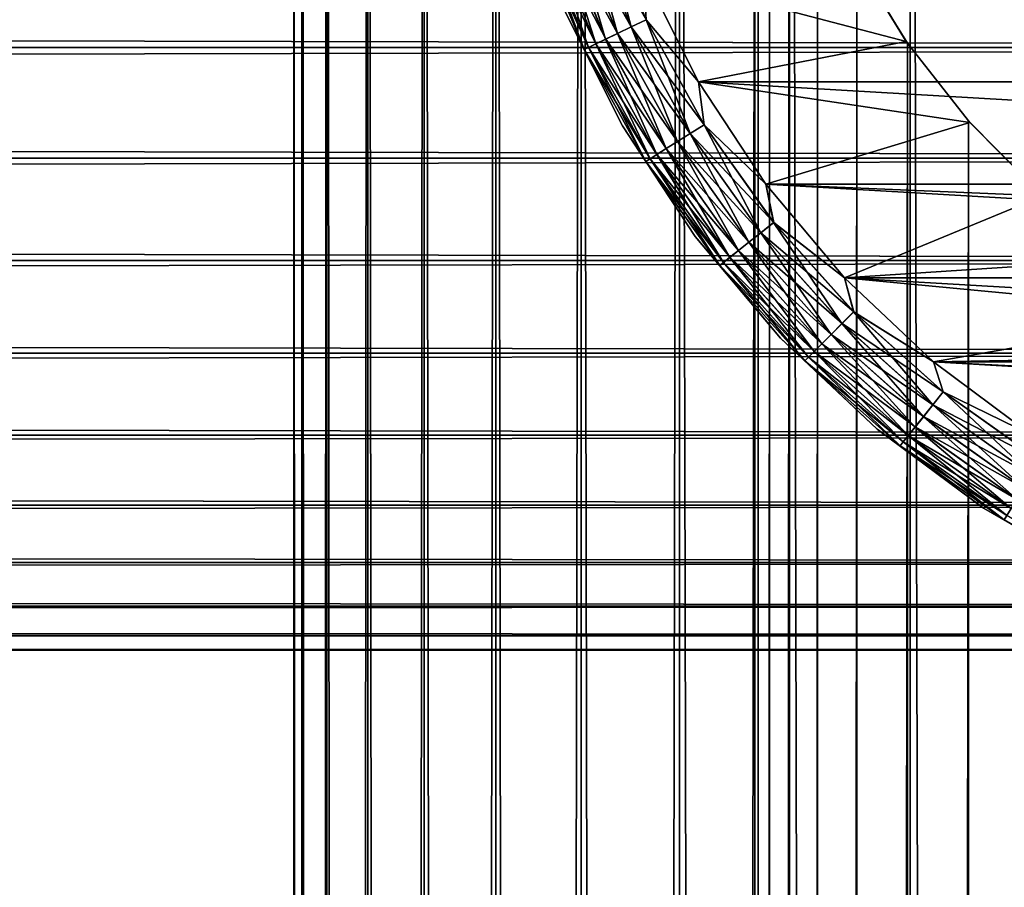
# Model space of a CAD drawing. Extents: x -265 to 265, y 0 to 607.
# Tile 273 of 296: x 232 to 243, y 565 to 575. Entities that reach past the tile are written whole.
import ezdxf

# ---------------------------------------------------------------- set-up
doc = ezdxf.new("R2010")
doc.units = 0
doc.header["$LTSCALE"] = 26.699852
for name, color, linetype in [('101', 7, 'CONTINUOUS'), ('4', 7, 'CONTINUOUS'), ('79', 7, 'CONTINUOUS'), ('80', 7, 'CONTINUOUS'), ('85', 7, 'CONTINUOUS'), ('89', 7, 'CONTINUOUS'), ('90', 7, 'CONTINUOUS'), ('93', 7, 'CONTINUOUS'), ('97', 7, 'CONTINUOUS')]:
    doc.layers.add(name, color=color, linetype=linetype)

msp = doc.modelspace()

# ---------------------------------------------------------------- linework, layer by layer
at = {"layer": '101', "color": 7, "linetype": 'CONTINUOUS'}
for points in [[(238.843, 574.627, -25.076), (238.489, 575.972, -25.019), (238.312, 575.91, -25.076), (238.843, 574.627, -25.076)], [(239.013, 574.709, -25.019), (238.981, 575.247, -25), (238.489, 575.972, -25.019), (239.013, 574.709, -25.019)], [(239.013, 574.709, -25.019), (238.489, 575.972, -25.019), (238.843, 574.627, -25.076), (239.013, 574.709, -25.019)], [(238.688, 574.552, -25.169), (238.312, 575.91, -25.076), (238.149, 575.853, -25.169), (238.688, 574.552, -25.169)], [(238.843, 574.627, -25.076), (238.312, 575.91, -25.076), (238.688, 574.552, -25.169), (238.843, 574.627, -25.076)], [(238.356, 574.392, -25.618), (237.888, 575.762, -25.445), (237.801, 575.731, -25.618), (238.356, 574.392, -25.618)], [(238.439, 574.432, -25.445), (238.006, 575.803, -25.293), (237.888, 575.762, -25.445), (238.439, 574.432, -25.445)], [(238.439, 574.432, -25.445), (237.888, 575.762, -25.445), (238.356, 574.392, -25.618), (238.439, 574.432, -25.445)], [(238.551, 574.486, -25.293), (238.149, 575.853, -25.169), (238.006, 575.803, -25.293), (238.551, 574.486, -25.293)], [(238.551, 574.486, -25.293), (238.006, 575.803, -25.293), (238.439, 574.432, -25.445), (238.551, 574.486, -25.293)], [(238.688, 574.552, -25.169), (238.149, 575.853, -25.169), (238.551, 574.486, -25.293), (238.688, 574.552, -25.169)], [(238.305, 574.368, -25.806), (237.801, 575.731, -25.618), (237.747, 575.713, -25.806), (238.305, 574.368, -25.806)], [(238.063, 574.851, -26), (238.305, 574.368, -25.806), (237.747, 575.713, -25.806), (238.063, 574.851, -26)], [(238.356, 574.392, -25.618), (237.801, 575.731, -25.618), (238.305, 574.368, -25.806), (238.356, 574.392, -25.618)], [(239.608, 574, -25), (238.981, 575.247, -25), (239.013, 574.709, -25.019), (239.608, 574, -25)], [(238.063, 574.851, -26), (238.742, 573.5, -26), (238.305, 574.368, -25.806), (238.063, 574.851, -26)], [(239.369, 573.32, -25.169), (238.843, 574.627, -25.076), (238.688, 574.552, -25.169), (239.369, 573.32, -25.169)], [(239.515, 573.412, -25.076), (239.013, 574.709, -25.019), (238.843, 574.627, -25.076), (239.515, 573.412, -25.076)], [(239.515, 573.412, -25.076), (238.843, 574.627, -25.076), (239.369, 573.32, -25.169), (239.515, 573.412, -25.076)], [(239.674, 573.512, -25.019), (239.608, 574, -25), (239.013, 574.709, -25.019), (239.674, 573.512, -25.019)], [(239.674, 573.512, -25.019), (239.013, 574.709, -25.019), (239.515, 573.412, -25.076), (239.674, 573.512, -25.019)], [(239.24, 573.239, -25.293), (238.688, 574.552, -25.169), (238.551, 574.486, -25.293), (239.24, 573.239, -25.293)], [(239.369, 573.32, -25.169), (238.688, 574.552, -25.169), (239.24, 573.239, -25.293), (239.369, 573.32, -25.169)], [(239.057, 573.124, -25.618), (238.439, 574.432, -25.445), (238.356, 574.392, -25.618), (239.057, 573.124, -25.618)], [(239.135, 573.173, -25.445), (238.551, 574.486, -25.293), (238.439, 574.432, -25.445), (239.135, 573.173, -25.445)], [(239.135, 573.173, -25.445), (238.439, 574.432, -25.445), (239.057, 573.124, -25.618), (239.135, 573.173, -25.445)], [(239.24, 573.239, -25.293), (238.551, 574.486, -25.293), (239.135, 573.173, -25.445), (239.24, 573.239, -25.293)], [(239.009, 573.094, -25.806), (238.356, 574.392, -25.618), (238.305, 574.368, -25.806), (239.009, 573.094, -25.806)], [(238.742, 573.5, -26), (239.009, 573.094, -25.806), (238.305, 574.368, -25.806), (238.742, 573.5, -26)], [(239.057, 573.124, -25.618), (238.356, 574.392, -25.618), (239.009, 573.094, -25.806), (239.057, 573.124, -25.618)], [(240.375, 572.834, -25), (239.608, 574, -25), (239.674, 573.512, -25.019), (240.375, 572.834, -25)], [(240.319, 572.279, -25.076), (239.674, 573.512, -25.019), (239.515, 573.412, -25.076), (240.319, 572.279, -25.076)], [(240.465, 572.396, -25.019), (240.375, 572.834, -25), (239.674, 573.512, -25.019), (240.465, 572.396, -25.019)], [(240.465, 572.396, -25.019), (239.674, 573.512, -25.019), (240.319, 572.279, -25.076), (240.465, 572.396, -25.019)], [(238.742, 573.5, -26), (239.572, 572.237, -26), (239.009, 573.094, -25.806), (238.742, 573.5, -26)], [(240.183, 572.172, -25.169), (239.515, 573.412, -25.076), (239.369, 573.32, -25.169), (240.183, 572.172, -25.169)], [(240.319, 572.279, -25.076), (239.515, 573.412, -25.076), (240.183, 572.172, -25.169), (240.319, 572.279, -25.076)], [(240.065, 572.077, -25.293), (239.369, 573.32, -25.169), (239.24, 573.239, -25.293), (240.065, 572.077, -25.293)], [(240.183, 572.172, -25.169), (239.369, 573.32, -25.169), (240.065, 572.077, -25.293), (240.183, 572.172, -25.169)], [(239.895, 571.942, -25.618), (239.135, 573.173, -25.445), (239.057, 573.124, -25.618), (239.895, 571.942, -25.618)], [(239.968, 571.999, -25.445), (239.24, 573.239, -25.293), (239.135, 573.173, -25.445), (239.968, 571.999, -25.445)], [(239.968, 571.999, -25.445), (239.135, 573.173, -25.445), (239.895, 571.942, -25.618), (239.968, 571.999, -25.445)], [(240.065, 572.077, -25.293), (239.24, 573.239, -25.293), (239.968, 571.999, -25.445), (240.065, 572.077, -25.293)], [(239.851, 571.906, -25.806), (239.057, 573.124, -25.618), (239.009, 573.094, -25.806), (239.851, 571.906, -25.806)], [(239.572, 572.237, -26), (239.851, 571.906, -25.806), (239.009, 573.094, -25.806), (239.572, 572.237, -26)], [(239.895, 571.942, -25.618), (239.057, 573.124, -25.618), (239.851, 571.906, -25.806), (239.895, 571.942, -25.618)], [(241.272, 571.765, -25), (240.375, 572.834, -25), (240.465, 572.396, -25.019), (241.272, 571.765, -25)], [(241.244, 571.244, -25.076), (240.465, 572.396, -25.019), (240.319, 572.279, -25.076), (241.244, 571.244, -25.076)], [(241.377, 571.377, -25.019), (241.272, 571.765, -25), (240.465, 572.396, -25.019), (241.377, 571.377, -25.019)], [(241.377, 571.377, -25.019), (240.465, 572.396, -25.019), (241.244, 571.244, -25.076), (241.377, 571.377, -25.019)], [(241.122, 571.122, -25.169), (240.319, 572.279, -25.076), (240.183, 572.172, -25.169), (241.122, 571.122, -25.169)], [(241.244, 571.244, -25.076), (240.319, 572.279, -25.076), (241.122, 571.122, -25.169), (241.244, 571.244, -25.076)], [(239.572, 572.237, -26), (240.544, 571.079, -26), (239.851, 571.906, -25.806), (239.572, 572.237, -26)], [(241.014, 571.014, -25.293), (240.183, 572.172, -25.169), (240.065, 572.077, -25.293), (241.014, 571.014, -25.293)], [(241.122, 571.122, -25.169), (240.183, 572.172, -25.169), (241.014, 571.014, -25.293), (241.122, 571.122, -25.169)], [(240.926, 570.926, -25.445), (240.065, 572.077, -25.293), (239.968, 571.999, -25.445), (240.926, 570.926, -25.445)], [(241.014, 571.014, -25.293), (240.065, 572.077, -25.293), (240.926, 570.926, -25.445), (241.014, 571.014, -25.293)], [(240.821, 570.821, -25.806), (239.895, 571.942, -25.618), (239.851, 571.906, -25.806), (240.821, 570.821, -25.806)], [(240.861, 570.861, -25.618), (239.968, 571.999, -25.445), (239.895, 571.942, -25.618), (240.861, 570.861, -25.618)], [(240.861, 570.861, -25.618), (239.895, 571.942, -25.618), (240.821, 570.821, -25.806), (240.861, 570.861, -25.618)], [(240.926, 570.926, -25.445), (239.968, 571.999, -25.445), (240.861, 570.861, -25.618), (240.926, 570.926, -25.445)], [(240.544, 571.079, -26), (240.821, 570.821, -25.806), (239.851, 571.906, -25.806), (240.544, 571.079, -26)], [(242.287, 570.807, -25), (241.272, 571.765, -25), (241.377, 571.377, -25.019), (242.287, 570.807, -25)], [(242.279, 570.319, -25.076), (241.377, 571.377, -25.019), (241.244, 571.244, -25.076), (242.279, 570.319, -25.076)], [(242.396, 570.465, -25.019), (242.287, 570.807, -25), (241.377, 571.377, -25.019), (242.396, 570.465, -25.019)], [(242.396, 570.465, -25.019), (241.377, 571.377, -25.019), (242.279, 570.319, -25.076), (242.396, 570.465, -25.019)], [(242.172, 570.183, -25.169), (241.244, 571.244, -25.076), (241.122, 571.122, -25.169), (242.172, 570.183, -25.169)], [(242.279, 570.319, -25.076), (241.244, 571.244, -25.076), (242.172, 570.183, -25.169), (242.279, 570.319, -25.076)], [(240.544, 571.079, -26), (241.644, 570.041, -26), (240.821, 570.821, -25.806), (240.544, 571.079, -26)], [(242.077, 570.065, -25.293), (241.122, 571.122, -25.169), (241.014, 571.014, -25.293), (242.077, 570.065, -25.293)], [(242.172, 570.183, -25.169), (241.122, 571.122, -25.169), (242.077, 570.065, -25.293), (242.172, 570.183, -25.169)], [(241.942, 569.895, -25.618), (240.926, 570.926, -25.445), (240.861, 570.861, -25.618), (241.942, 569.895, -25.618)], [(241.999, 569.968, -25.445), (241.014, 571.014, -25.293), (240.926, 570.926, -25.445), (241.999, 569.968, -25.445)], [(241.999, 569.968, -25.445), (240.926, 570.926, -25.445), (241.942, 569.895, -25.618), (241.999, 569.968, -25.445)], [(242.077, 570.065, -25.293), (241.014, 571.014, -25.293), (241.999, 569.968, -25.445), (242.077, 570.065, -25.293)], [(241.906, 569.851, -25.806), (240.861, 570.861, -25.618), (240.821, 570.821, -25.806), (241.906, 569.851, -25.806)], [(241.644, 570.041, -26), (241.906, 569.851, -25.806), (240.821, 570.821, -25.806), (241.644, 570.041, -26)], [(241.942, 569.895, -25.618), (240.861, 570.861, -25.618), (241.906, 569.851, -25.806), (241.942, 569.895, -25.618)], [(243.406, 569.974, -25), (242.287, 570.807, -25), (242.396, 570.465, -25.019), (243.406, 569.974, -25)], [(243.412, 569.515, -25.076), (242.396, 570.465, -25.019), (242.279, 570.319, -25.076), (243.412, 569.515, -25.076)], [(243.512, 569.674, -25.019), (243.406, 569.974, -25), (242.396, 570.465, -25.019), (243.512, 569.674, -25.019)], [(243.512, 569.674, -25.019), (242.396, 570.465, -25.019), (243.412, 569.515, -25.076), (243.512, 569.674, -25.019)], [(243.32, 569.369, -25.169), (242.279, 570.319, -25.076), (242.172, 570.183, -25.169), (243.32, 569.369, -25.169)], [(243.412, 569.515, -25.076), (242.279, 570.319, -25.076), (243.32, 569.369, -25.169), (243.412, 569.515, -25.076)], [(243.239, 569.24, -25.293), (242.172, 570.183, -25.169), (242.077, 570.065, -25.293), (243.239, 569.24, -25.293)], [(243.32, 569.369, -25.169), (242.172, 570.183, -25.169), (243.239, 569.24, -25.293), (243.32, 569.369, -25.169)], [(241.644, 570.041, -26), (242.856, 569.139, -26), (241.906, 569.851, -25.806), (241.644, 570.041, -26)], [(243.173, 569.135, -25.445), (242.077, 570.065, -25.293), (241.999, 569.968, -25.445), (243.173, 569.135, -25.445)], [(243.239, 569.24, -25.293), (242.077, 570.065, -25.293), (243.173, 569.135, -25.445), (243.239, 569.24, -25.293)], [(243.124, 569.057, -25.618), (241.999, 569.968, -25.445), (241.942, 569.895, -25.618), (243.124, 569.057, -25.618)], [(243.173, 569.135, -25.445), (241.999, 569.968, -25.445), (243.124, 569.057, -25.618), (243.173, 569.135, -25.445)], [(243.094, 569.009, -25.806), (241.942, 569.895, -25.618), (241.906, 569.851, -25.806), (243.094, 569.009, -25.806)], [(242.856, 569.139, -26), (243.094, 569.009, -25.806), (241.906, 569.851, -25.806), (242.856, 569.139, -26)], [(243.124, 569.057, -25.618), (241.942, 569.895, -25.618), (243.094, 569.009, -25.806), (243.124, 569.057, -25.618)], [(242.856, 569.139, -26), (244.166, 568.383, -26), (243.094, 569.009, -25.806), (242.856, 569.139, -26)], [(244.368, 568.305, -25.806), (243.124, 569.057, -25.618), (243.094, 569.009, -25.806), (244.368, 568.305, -25.806)], [(244.166, 568.383, -26), (244.368, 568.305, -25.806), (243.094, 569.009, -25.806), (244.166, 568.383, -26)]]:
    msp.add_3dface(points, dxfattribs=at)
at = {"layer": '4', "color": 7, "linetype": 'CONTINUOUS'}
for points in [[(-263, 574.39, 16.33), (-263, 575.725, 15.754), (263, 574.39, 16.33), (-263, 574.39, 16.33)], [(263, 574.39, 16.33), (-263, 575.725, 15.754), (263, 575.725, 15.754), (263, 574.39, 16.33)], [(-263, 575.725, 39.246), (-263, 574.39, 38.67), (263, 575.725, 39.246), (-263, 575.725, 39.246)], [(263, 575.725, 39.246), (-263, 574.39, 38.67), (263, 574.39, 38.67), (263, 575.725, 39.246)], [(-263, 573.131, 17.056), (-263, 574.39, 16.33), (263, 573.131, 17.056), (-263, 573.131, 17.056)], [(263, 573.131, 17.056), (-263, 574.39, 16.33), (263, 574.39, 16.33), (263, 573.131, 17.056)], [(-263, 574.39, 38.67), (-263, 573.131, 37.944), (263, 574.39, 38.67), (-263, 574.39, 38.67)], [(263, 574.39, 38.67), (-263, 573.131, 37.944), (263, 573.131, 37.944), (263, 574.39, 38.67)], [(-263, 571.965, 17.924), (-263, 573.131, 17.056), (263, 571.965, 17.924), (-263, 571.965, 17.924)], [(263, 571.965, 17.924), (-263, 573.131, 17.056), (263, 573.131, 17.056), (263, 571.965, 17.924)], [(-263, 573.131, 37.944), (-263, 571.965, 37.076), (263, 573.131, 37.944), (-263, 573.131, 37.944)], [(263, 573.131, 37.944), (-263, 571.965, 37.076), (263, 571.965, 37.076), (263, 573.131, 37.944)], [(-263, 570.908, 18.922), (-263, 571.965, 17.924), (263, 570.908, 18.922), (-263, 570.908, 18.922)], [(263, 570.908, 18.922), (-263, 571.965, 17.924), (263, 571.965, 17.924), (263, 570.908, 18.922)], [(-263, 571.965, 37.076), (-263, 570.908, 36.078), (263, 571.965, 37.076), (-263, 571.965, 37.076)], [(263, 571.965, 37.076), (-263, 570.908, 36.078), (263, 570.908, 36.078), (263, 571.965, 37.076)], [(-263, 569.973, 20.036), (-263, 570.908, 18.922), (263, 569.973, 20.036), (-263, 569.973, 20.036)], [(263, 569.973, 20.036), (-263, 570.908, 18.922), (263, 570.908, 18.922), (263, 569.973, 20.036)], [(-263, 570.908, 36.078), (-263, 569.973, 34.964), (263, 570.908, 36.078), (-263, 570.908, 36.078)], [(263, 570.908, 36.078), (-263, 569.973, 34.964), (263, 569.973, 34.964), (263, 570.908, 36.078)], [(-263, 569.175, 21.25), (-263, 569.973, 20.036), (263, 569.175, 21.25), (-263, 569.175, 21.25)], [(263, 569.175, 21.25), (-263, 569.973, 20.036), (263, 569.973, 20.036), (263, 569.175, 21.25)], [(-263, 569.973, 34.964), (-263, 569.175, 33.75), (263, 569.973, 34.964), (-263, 569.973, 34.964)], [(263, 569.973, 34.964), (-263, 569.175, 33.75), (263, 569.175, 33.75), (263, 569.973, 34.964)], [(-263, 568.522, 22.549), (-263, 569.175, 21.25), (263, 568.522, 22.549), (-263, 568.522, 22.549)], [(263, 568.522, 22.549), (-263, 569.175, 21.25), (263, 569.175, 21.25), (263, 568.522, 22.549)], [(-263, 569.175, 33.75), (-263, 568.522, 32.451), (263, 569.175, 33.75), (-263, 569.175, 33.75)], [(263, 569.175, 33.75), (-263, 568.522, 32.451), (263, 568.522, 32.451), (263, 569.175, 33.75)], [(-263, 568.025, 23.915), (-263, 568.522, 22.549), (263, 568.025, 23.915), (-263, 568.025, 23.915)], [(263, 568.025, 23.915), (-263, 568.522, 22.549), (263, 568.522, 22.549), (263, 568.025, 23.915)], [(-263, 568.522, 32.451), (-263, 568.025, 31.085), (263, 568.522, 32.451), (-263, 568.522, 32.451)], [(263, 568.522, 32.451), (-263, 568.025, 31.085), (263, 568.025, 31.085), (263, 568.522, 32.451)], [(-263, 567.69, 25.329), (-263, 568.025, 23.915), (263, 567.69, 25.329), (-263, 567.69, 25.329)], [(263, 567.69, 25.329), (-263, 568.025, 23.915), (263, 568.025, 23.915), (263, 567.69, 25.329)], [(-263, 568.025, 31.085), (-263, 567.69, 29.671), (263, 568.025, 31.085), (-263, 568.025, 31.085)], [(263, 568.025, 31.085), (-263, 567.69, 29.671), (263, 567.69, 29.671), (263, 568.025, 31.085)], [(-263, 567.521, 26.773), (-263, 567.69, 25.329), (263, 567.521, 26.773), (-263, 567.521, 26.773)], [(263, 567.521, 26.773), (-263, 567.69, 25.329), (263, 567.69, 25.329), (263, 567.521, 26.773)], [(-263, 567.69, 29.671), (-263, 567.521, 28.227), (263, 567.69, 29.671), (-263, 567.69, 29.671)], [(263, 567.69, 29.671), (-263, 567.521, 28.227), (263, 567.521, 28.227), (263, 567.69, 29.671)], [(-263, 567.521, 28.227), (-263, 567.521, 26.773), (263, 567.521, 28.227), (-263, 567.521, 28.227)], [(263, 567.521, 28.227), (-263, 567.521, 26.773), (263, 567.521, 26.773), (263, 567.521, 28.227)]]:
    msp.add_3dface(points, dxfattribs=at)
at = {"layer": '79', "color": 7, "linetype": 'CONTINUOUS'}
for points in [[(235, 1), (235.094, 1, 1.679), (235, 599), (235, 1)], [(235, 599), (235.094, 1, 1.679), (235.094, 599, 1.679), (235, 599)], [(235.094, 1, 1.679), (235.376, 1, 3.338), (235.094, 599, 1.679), (235.094, 1, 1.679)], [(235.094, 599, 1.679), (235.376, 1, 3.338), (235.376, 599, 3.338), (235.094, 599, 1.679)], [(235.376, 1, 3.338), (235.842, 1, 4.954), (235.376, 599, 3.338), (235.376, 1, 3.338)], [(235.376, 599, 3.338), (235.842, 1, 4.954), (235.842, 599, 4.954), (235.376, 599, 3.338)], [(235.842, 1, 4.954), (236.485, 1, 6.508), (235.842, 599, 4.954), (235.842, 1, 4.954)], [(235.842, 599, 4.954), (236.485, 1, 6.508), (236.485, 599, 6.508), (235.842, 599, 4.954)], [(236.485, 1, 6.508), (237.299, 1, 7.98), (236.485, 599, 6.508), (236.485, 1, 6.508)], [(236.485, 599, 6.508), (237.299, 1, 7.98), (237.299, 599, 7.98), (236.485, 599, 6.508)], [(237.299, 1, 7.98), (238.273, 1, 9.352), (237.299, 599, 7.98), (237.299, 1, 7.98)], [(237.299, 599, 7.98), (238.273, 1, 9.352), (238.273, 599, 9.352), (237.299, 599, 7.98)], [(238.273, 1, 9.352), (239.393, 1, 10.607), (238.273, 599, 9.352), (238.273, 1, 9.352)], [(238.273, 599, 9.352), (239.393, 1, 10.607), (239.393, 599, 10.607), (238.273, 599, 9.352)], [(239.393, 1, 10.607), (240.648, 1, 11.727), (239.393, 599, 10.607), (239.393, 1, 10.607)], [(239.393, 599, 10.607), (240.648, 1, 11.727), (240.648, 599, 11.727), (239.393, 599, 10.607)], [(240.648, 1, 11.727), (242.02, 1, 12.701), (240.648, 599, 11.727), (240.648, 1, 11.727)], [(240.648, 599, 11.727), (242.02, 1, 12.701), (242.02, 599, 12.701), (240.648, 599, 11.727)], [(242.02, 1, 12.701), (243.492, 1, 13.515), (242.02, 599, 12.701), (242.02, 1, 12.701)], [(242.02, 599, 12.701), (243.492, 1, 13.515), (243.492, 599, 13.515), (242.02, 599, 12.701)]]:
    msp.add_3dface(points, dxfattribs=at)
at = {"layer": '80', "color": 7, "linetype": 'CONTINUOUS'}
for points in [[(235, 1), (235, 599), (235.094, 599, -1.679), (235, 1)], [(235.094, 1, -1.679), (235, 1), (235.094, 599, -1.679), (235.094, 1, -1.679)], [(235.376, 1, -3.338), (235.094, 1, -1.679), (235.376, 599, -3.338), (235.376, 1, -3.338)], [(235.376, 599, -3.338), (235.094, 1, -1.679), (235.094, 599, -1.679), (235.376, 599, -3.338)], [(235.842, 1, -4.954), (235.376, 1, -3.338), (235.842, 599, -4.954), (235.842, 1, -4.954)], [(235.842, 599, -4.954), (235.376, 1, -3.338), (235.376, 599, -3.338), (235.842, 599, -4.954)], [(236.485, 1, -6.508), (235.842, 1, -4.954), (236.485, 599, -6.508), (236.485, 1, -6.508)], [(236.485, 599, -6.508), (235.842, 1, -4.954), (235.842, 599, -4.954), (236.485, 599, -6.508)], [(237.299, 1, -7.98), (236.485, 1, -6.508), (237.299, 599, -7.98), (237.299, 1, -7.98)], [(237.299, 599, -7.98), (236.485, 1, -6.508), (236.485, 599, -6.508), (237.299, 599, -7.98)], [(238.273, 1, -9.352), (237.299, 1, -7.98), (238.273, 599, -9.352), (238.273, 1, -9.352)], [(238.273, 599, -9.352), (237.299, 1, -7.98), (237.299, 599, -7.98), (238.273, 599, -9.352)], [(239.393, 1, -10.607), (238.273, 1, -9.352), (239.393, 599, -10.607), (239.393, 1, -10.607)], [(239.393, 599, -10.607), (238.273, 1, -9.352), (238.273, 599, -9.352), (239.393, 599, -10.607)], [(239.393, 1, -10.607), (239.393, 599, -10.607), (240.25, 580, -11.399), (239.393, 1, -10.607)], [(239.393, 1, -10.607), (240.25, 580, -11.399), (240.25, 20, -11.399), (239.393, 1, -10.607)], [(240.25, 580, -11.399), (240.291, 579.105, -11.434), (240.25, 20, -11.399), (240.25, 580, -11.399)], [(240.25, 20, -11.399), (240.291, 579.105, -11.434), (240.291, 20.895, -11.434), (240.25, 20, -11.399)], [(240.291, 579.105, -11.434), (240.418, 578.199, -11.54), (240.291, 20.895, -11.434), (240.291, 579.105, -11.434)], [(240.291, 20.895, -11.434), (240.418, 578.199, -11.54), (240.418, 21.801, -11.54), (240.291, 20.895, -11.434)], [(240.418, 578.199, -11.54), (240.638, 577.275, -11.72), (240.418, 21.801, -11.54), (240.418, 578.199, -11.54)], [(240.418, 21.801, -11.54), (240.638, 577.275, -11.72), (240.638, 22.725, -11.72), (240.418, 21.801, -11.54)], [(240.638, 577.275, -11.72), (240.967, 576.331, -11.975), (240.638, 22.725, -11.72), (240.638, 577.275, -11.72)], [(240.638, 22.725, -11.72), (240.967, 576.331, -11.975), (240.967, 23.669, -11.975), (240.638, 22.725, -11.72)], [(240.967, 576.331, -11.975), (241.415, 575.378, -12.3), (240.967, 23.669, -11.975), (240.967, 576.331, -11.975)], [(240.967, 23.669, -11.975), (241.415, 575.378, -12.3), (241.415, 24.622, -12.3), (240.967, 23.669, -11.975)], [(241.415, 575.378, -12.3), (241.99, 574.441, -12.682), (241.415, 24.622, -12.3), (241.415, 575.378, -12.3)], [(241.415, 24.622, -12.3), (241.99, 574.441, -12.682), (241.99, 25.559, -12.682), (241.415, 24.622, -12.3)], [(241.99, 574.441, -12.682), (242.684, 573.555, -13.095), (241.99, 25.559, -12.682), (241.99, 574.441, -12.682)], [(241.99, 25.559, -12.682), (242.684, 573.555, -13.095), (242.684, 26.445, -13.095), (241.99, 25.559, -12.682)], [(242.684, 573.555, -13.095), (243.475, 572.755, -13.506), (242.684, 26.445, -13.095), (242.684, 573.555, -13.095)], [(242.684, 26.445, -13.095), (243.475, 572.755, -13.506), (243.475, 27.245, -13.506), (242.684, 26.445, -13.095)]]:
    msp.add_3dface(points, dxfattribs=at)
at = {"layer": '85', "color": 7, "linetype": 'CONTINUOUS'}
for points in [[(241.976, 574.461, -25), (241.415, 575.378, -12.3), (241.367, 575.469, -25), (241.976, 574.461, -25)], [(241.99, 574.441, -12.682), (241.415, 575.378, -12.3), (241.976, 574.461, -25), (241.99, 574.441, -12.682)], [(242.702, 573.535, -25), (241.99, 574.441, -12.682), (241.976, 574.461, -25), (242.702, 573.535, -25)], [(242.684, 573.555, -13.095), (241.99, 574.441, -12.682), (242.702, 573.535, -25), (242.684, 573.555, -13.095)], [(243.475, 572.755, -13.506), (242.684, 573.555, -13.095), (242.702, 573.535, -25), (243.475, 572.755, -13.506)], [(243.535, 572.702, -25), (243.475, 572.755, -13.506), (242.702, 573.535, -25), (243.535, 572.702, -25)]]:
    msp.add_3dface(points, dxfattribs=at)
at = {"layer": '89', "color": 7, "linetype": 'CONTINUOUS'}
for points in [[(241.976, 574.461, -25), (241.367, 575.469, -25), (238.981, 575.247, -25), (241.976, 574.461, -25)], [(239.608, 574, -25), (241.976, 574.461, -25), (238.981, 575.247, -25), (239.608, 574, -25)], [(242.702, 573.535, -25), (241.976, 574.461, -25), (239.608, 574, -25), (242.702, 573.535, -25)], [(240.375, 572.834, -25), (242.702, 573.535, -25), (239.608, 574, -25), (240.375, 572.834, -25)], [(243.535, 572.702, -25), (242.702, 573.535, -25), (240.375, 572.834, -25), (243.535, 572.702, -25)], [(241.272, 571.765, -25), (243.535, 572.702, -25), (240.375, 572.834, -25), (241.272, 571.765, -25)], [(244.461, 571.976, -25), (243.535, 572.702, -25), (241.272, 571.765, -25), (244.461, 571.976, -25)], [(245.469, 571.367, -25), (244.461, 571.976, -25), (241.272, 571.765, -25), (245.469, 571.367, -25)], [(242.287, 570.807, -25), (245.469, 571.367, -25), (241.272, 571.765, -25), (242.287, 570.807, -25)], [(246.543, 570.884, -25), (245.469, 571.367, -25), (242.287, 570.807, -25), (246.543, 570.884, -25)], [(247.667, 570.533, -25), (246.543, 570.884, -25), (242.287, 570.807, -25), (247.667, 570.533, -25)], [(243.406, 569.974, -25), (247.667, 570.533, -25), (242.287, 570.807, -25), (243.406, 569.974, -25)]]:
    msp.add_3dface(points, dxfattribs=at)
at = {"layer": '90', "color": 7, "linetype": 'CONTINUOUS'}
for points in [[(239.608, 574, -75), (238.981, 575.247, -75), (260.392, 574, -75), (239.608, 574, -75)], [(260.392, 574, -75), (238.981, 575.247, -75), (261.019, 575.247, -75), (260.392, 574, -75)], [(240.375, 572.834, -75), (239.608, 574, -75), (259.625, 572.834, -75), (240.375, 572.834, -75)], [(259.625, 572.834, -75), (239.608, 574, -75), (260.392, 574, -75), (259.625, 572.834, -75)], [(241.272, 571.765, -75), (240.375, 572.834, -75), (258.728, 571.765, -75), (241.272, 571.765, -75)], [(258.728, 571.765, -75), (240.375, 572.834, -75), (259.625, 572.834, -75), (258.728, 571.765, -75)], [(242.287, 570.807, -75), (241.272, 571.765, -75), (257.713, 570.807, -75), (242.287, 570.807, -75)], [(257.713, 570.807, -75), (241.272, 571.765, -75), (258.728, 571.765, -75), (257.713, 570.807, -75)], [(243.406, 569.974, -75), (242.287, 570.807, -75), (256.594, 569.974, -75), (243.406, 569.974, -75)], [(256.594, 569.974, -75), (242.287, 570.807, -75), (257.713, 570.807, -75), (256.594, 569.974, -75)]]:
    msp.add_3dface(points, dxfattribs=at)
at = {"layer": '93', "color": 7, "linetype": 'CONTINUOUS'}
for points in [[(238.063, 574.851, -74), (238.742, 573.5, -74), (238.063, 574.851, -26), (238.063, 574.851, -74)], [(238.063, 574.851, -26), (238.742, 573.5, -74), (238.742, 573.5, -26), (238.063, 574.851, -26)], [(238.742, 573.5, -74), (239.572, 572.237, -74), (238.742, 573.5, -26), (238.742, 573.5, -74)], [(238.742, 573.5, -26), (239.572, 572.237, -74), (239.572, 572.237, -26), (238.742, 573.5, -26)], [(239.572, 572.237, -74), (240.544, 571.079, -74), (239.572, 572.237, -26), (239.572, 572.237, -74)], [(239.572, 572.237, -26), (240.544, 571.079, -74), (240.544, 571.079, -26), (239.572, 572.237, -26)], [(240.544, 571.079, -74), (241.644, 570.041, -74), (240.544, 571.079, -26), (240.544, 571.079, -74)], [(240.544, 571.079, -26), (241.644, 570.041, -74), (241.644, 570.041, -26), (240.544, 571.079, -26)], [(241.644, 570.041, -74), (242.856, 569.139, -74), (241.644, 570.041, -26), (241.644, 570.041, -74)], [(241.644, 570.041, -26), (242.856, 569.139, -74), (242.856, 569.139, -26), (241.644, 570.041, -26)], [(242.856, 569.139, -74), (244.166, 568.383, -74), (242.856, 569.139, -26), (242.856, 569.139, -74)], [(242.856, 569.139, -26), (244.166, 568.383, -74), (244.166, 568.383, -26), (242.856, 569.139, -26)]]:
    msp.add_3dface(points, dxfattribs=at)
at = {"layer": '97', "color": 7, "linetype": 'CONTINUOUS'}
for points in [[(238.313, 575.911, -74.924), (238.844, 574.628, -74.924), (238.15, 575.853, -74.832), (238.313, 575.911, -74.924)], [(238.313, 575.911, -74.924), (239.014, 574.709, -74.981), (238.844, 574.628, -74.924), (238.313, 575.911, -74.924)], [(237.889, 575.762, -74.556), (238.439, 574.433, -74.556), (237.801, 575.732, -74.383), (237.889, 575.762, -74.556)], [(238.006, 575.803, -74.708), (238.552, 574.487, -74.708), (237.889, 575.762, -74.556), (238.006, 575.803, -74.708)], [(237.889, 575.762, -74.556), (238.552, 574.487, -74.708), (238.439, 574.433, -74.556), (237.889, 575.762, -74.556)], [(238.15, 575.853, -74.832), (238.688, 574.553, -74.832), (238.006, 575.803, -74.708), (238.15, 575.853, -74.832)], [(238.006, 575.803, -74.708), (238.688, 574.553, -74.832), (238.552, 574.487, -74.708), (238.006, 575.803, -74.708)], [(238.15, 575.853, -74.832), (238.844, 574.628, -74.924), (238.688, 574.553, -74.832), (238.15, 575.853, -74.832)], [(237.801, 575.732, -74.383), (238.356, 574.393, -74.383), (237.748, 575.713, -74.195), (237.801, 575.732, -74.383)], [(238.063, 574.851, -74), (237.748, 575.713, -74.195), (238.305, 574.368, -74.195), (238.063, 574.851, -74)], [(237.748, 575.713, -74.195), (238.356, 574.393, -74.383), (238.305, 574.368, -74.195), (237.748, 575.713, -74.195)], [(237.801, 575.732, -74.383), (238.439, 574.433, -74.556), (238.356, 574.393, -74.383), (237.801, 575.732, -74.383)], [(238.981, 575.247, -75), (239.608, 574, -75), (239.014, 574.709, -74.981), (238.981, 575.247, -75)], [(238.742, 573.5, -74), (238.063, 574.851, -74), (238.305, 574.368, -74.195), (238.742, 573.5, -74)], [(238.844, 574.628, -74.924), (239.516, 573.412, -74.924), (238.688, 574.553, -74.832), (238.844, 574.628, -74.924)], [(239.014, 574.709, -74.981), (239.675, 573.512, -74.981), (238.844, 574.628, -74.924), (239.014, 574.709, -74.981)], [(238.844, 574.628, -74.924), (239.675, 573.512, -74.981), (239.516, 573.412, -74.924), (238.844, 574.628, -74.924)], [(239.014, 574.709, -74.981), (239.608, 574, -75), (239.675, 573.512, -74.981), (239.014, 574.709, -74.981)], [(238.688, 574.553, -74.832), (239.369, 573.32, -74.832), (238.552, 574.487, -74.708), (238.688, 574.553, -74.832)], [(238.688, 574.553, -74.832), (239.516, 573.412, -74.924), (239.369, 573.32, -74.832), (238.688, 574.553, -74.832)], [(238.439, 574.433, -74.556), (239.135, 573.173, -74.556), (238.356, 574.393, -74.383), (238.439, 574.433, -74.556)], [(238.552, 574.487, -74.708), (239.241, 573.24, -74.708), (238.439, 574.433, -74.556), (238.552, 574.487, -74.708)], [(238.439, 574.433, -74.556), (239.241, 573.24, -74.708), (239.135, 573.173, -74.556), (238.439, 574.433, -74.556)], [(238.552, 574.487, -74.708), (239.369, 573.32, -74.832), (239.241, 573.24, -74.708), (238.552, 574.487, -74.708)], [(238.356, 574.393, -74.383), (239.057, 573.124, -74.383), (238.305, 574.368, -74.195), (238.356, 574.393, -74.383)], [(238.742, 573.5, -74), (238.305, 574.368, -74.195), (239.009, 573.094, -74.195), (238.742, 573.5, -74)], [(238.305, 574.368, -74.195), (239.057, 573.124, -74.383), (239.009, 573.094, -74.195), (238.305, 574.368, -74.195)], [(238.356, 574.393, -74.383), (239.135, 573.173, -74.556), (239.057, 573.124, -74.383), (238.356, 574.393, -74.383)], [(239.608, 574, -75), (240.375, 572.834, -75), (239.675, 573.512, -74.981), (239.608, 574, -75)], [(239.675, 573.512, -74.981), (240.466, 572.397, -74.981), (239.516, 573.412, -74.924), (239.675, 573.512, -74.981)], [(239.675, 573.512, -74.981), (240.375, 572.834, -75), (240.466, 572.397, -74.981), (239.675, 573.512, -74.981)], [(239.572, 572.237, -74), (238.742, 573.5, -74), (239.009, 573.094, -74.195), (239.572, 572.237, -74)], [(239.516, 573.412, -74.924), (240.32, 572.28, -74.924), (239.369, 573.32, -74.832), (239.516, 573.412, -74.924)], [(239.516, 573.412, -74.924), (240.466, 572.397, -74.981), (240.32, 572.28, -74.924), (239.516, 573.412, -74.924)], [(239.369, 573.32, -74.832), (240.184, 572.172, -74.832), (239.241, 573.24, -74.708), (239.369, 573.32, -74.832)], [(239.369, 573.32, -74.832), (240.32, 572.28, -74.924), (240.184, 572.172, -74.832), (239.369, 573.32, -74.832)], [(239.135, 573.173, -74.556), (239.968, 572, -74.556), (239.057, 573.124, -74.383), (239.135, 573.173, -74.556)], [(239.241, 573.24, -74.708), (240.066, 572.078, -74.708), (239.135, 573.173, -74.556), (239.241, 573.24, -74.708)], [(239.135, 573.173, -74.556), (240.066, 572.078, -74.708), (239.968, 572, -74.556), (239.135, 573.173, -74.556)], [(239.241, 573.24, -74.708), (240.184, 572.172, -74.832), (240.066, 572.078, -74.708), (239.241, 573.24, -74.708)], [(239.057, 573.124, -74.383), (239.896, 571.942, -74.383), (239.009, 573.094, -74.195), (239.057, 573.124, -74.383)], [(239.572, 572.237, -74), (239.009, 573.094, -74.195), (239.851, 571.907, -74.195), (239.572, 572.237, -74)], [(239.009, 573.094, -74.195), (239.896, 571.942, -74.383), (239.851, 571.907, -74.195), (239.009, 573.094, -74.195)], [(239.057, 573.124, -74.383), (239.968, 572, -74.556), (239.896, 571.942, -74.383), (239.057, 573.124, -74.383)], [(240.375, 572.834, -75), (241.272, 571.765, -75), (240.466, 572.397, -74.981), (240.375, 572.834, -75)], [(240.466, 572.397, -74.981), (241.378, 571.378, -74.981), (240.32, 572.28, -74.924), (240.466, 572.397, -74.981)], [(240.466, 572.397, -74.981), (241.272, 571.765, -75), (241.378, 571.378, -74.981), (240.466, 572.397, -74.981)], [(240.32, 572.28, -74.924), (241.245, 571.245, -74.924), (240.184, 572.172, -74.832), (240.32, 572.28, -74.924)], [(240.32, 572.28, -74.924), (241.378, 571.378, -74.981), (241.245, 571.245, -74.924), (240.32, 572.28, -74.924)], [(240.544, 571.079, -74), (239.572, 572.237, -74), (239.851, 571.907, -74.195), (240.544, 571.079, -74)], [(240.184, 572.172, -74.832), (241.122, 571.122, -74.832), (240.066, 572.078, -74.708), (240.184, 572.172, -74.832)], [(240.184, 572.172, -74.832), (241.245, 571.245, -74.924), (241.122, 571.122, -74.832), (240.184, 572.172, -74.832)], [(240.066, 572.078, -74.708), (241.015, 571.015, -74.708), (239.968, 572, -74.556), (240.066, 572.078, -74.708)], [(240.066, 572.078, -74.708), (241.122, 571.122, -74.832), (241.015, 571.015, -74.708), (240.066, 572.078, -74.708)], [(239.896, 571.942, -74.383), (240.861, 570.861, -74.383), (239.851, 571.907, -74.195), (239.896, 571.942, -74.383)], [(239.968, 572, -74.556), (240.927, 570.927, -74.556), (239.896, 571.942, -74.383), (239.968, 572, -74.556)], [(239.896, 571.942, -74.383), (240.927, 570.927, -74.556), (240.861, 570.861, -74.383), (239.896, 571.942, -74.383)], [(239.968, 572, -74.556), (241.015, 571.015, -74.708), (240.927, 570.927, -74.556), (239.968, 572, -74.556)], [(240.544, 571.079, -74), (239.851, 571.907, -74.195), (240.821, 570.821, -74.195), (240.544, 571.079, -74)], [(239.851, 571.907, -74.195), (240.861, 570.861, -74.383), (240.821, 570.821, -74.195), (239.851, 571.907, -74.195)], [(241.272, 571.765, -75), (242.287, 570.807, -75), (241.378, 571.378, -74.981), (241.272, 571.765, -75)], [(241.378, 571.378, -74.981), (242.397, 570.466, -74.981), (241.245, 571.245, -74.924), (241.378, 571.378, -74.981)], [(241.378, 571.378, -74.981), (242.287, 570.807, -75), (242.397, 570.466, -74.981), (241.378, 571.378, -74.981)], [(241.245, 571.245, -74.924), (242.28, 570.32, -74.924), (241.122, 571.122, -74.832), (241.245, 571.245, -74.924)], [(241.245, 571.245, -74.924), (242.397, 570.466, -74.981), (242.28, 570.32, -74.924), (241.245, 571.245, -74.924)], [(241.644, 570.041, -74), (240.544, 571.079, -74), (240.821, 570.821, -74.195), (241.644, 570.041, -74)], [(241.122, 571.122, -74.832), (242.172, 570.184, -74.832), (241.015, 571.015, -74.708), (241.122, 571.122, -74.832)], [(241.122, 571.122, -74.832), (242.28, 570.32, -74.924), (242.172, 570.184, -74.832), (241.122, 571.122, -74.832)], [(240.927, 570.927, -74.556), (242, 569.968, -74.556), (240.861, 570.861, -74.383), (240.927, 570.927, -74.556)], [(241.015, 571.015, -74.708), (242.078, 570.066, -74.708), (240.927, 570.927, -74.556), (241.015, 571.015, -74.708)], [(240.927, 570.927, -74.556), (242.078, 570.066, -74.708), (242, 569.968, -74.556), (240.927, 570.927, -74.556)], [(241.015, 571.015, -74.708), (242.172, 570.184, -74.832), (242.078, 570.066, -74.708), (241.015, 571.015, -74.708)], [(240.861, 570.861, -74.383), (241.942, 569.896, -74.383), (240.821, 570.821, -74.195), (240.861, 570.861, -74.383)], [(241.644, 570.041, -74), (240.821, 570.821, -74.195), (241.907, 569.851, -74.195), (241.644, 570.041, -74)], [(240.821, 570.821, -74.195), (241.942, 569.896, -74.383), (241.907, 569.851, -74.195), (240.821, 570.821, -74.195)], [(240.861, 570.861, -74.383), (242, 569.968, -74.556), (241.942, 569.896, -74.383), (240.861, 570.861, -74.383)], [(242.287, 570.807, -75), (243.406, 569.974, -75), (242.397, 570.466, -74.981), (242.287, 570.807, -75)], [(242.397, 570.466, -74.981), (243.512, 569.675, -74.981), (242.28, 570.32, -74.924), (242.397, 570.466, -74.981)], [(242.397, 570.466, -74.981), (243.406, 569.974, -75), (243.512, 569.675, -74.981), (242.397, 570.466, -74.981)], [(242.28, 570.32, -74.924), (243.412, 569.516, -74.924), (242.172, 570.184, -74.832), (242.28, 570.32, -74.924)], [(242.28, 570.32, -74.924), (243.512, 569.675, -74.981), (243.412, 569.516, -74.924), (242.28, 570.32, -74.924)], [(242.172, 570.184, -74.832), (243.32, 569.369, -74.832), (242.078, 570.066, -74.708), (242.172, 570.184, -74.832)], [(242.172, 570.184, -74.832), (243.412, 569.516, -74.924), (243.32, 569.369, -74.832), (242.172, 570.184, -74.832)], [(242.856, 569.139, -74), (241.644, 570.041, -74), (241.907, 569.851, -74.195), (242.856, 569.139, -74)], [(242.078, 570.066, -74.708), (243.24, 569.241, -74.708), (242, 569.968, -74.556), (242.078, 570.066, -74.708)], [(242.078, 570.066, -74.708), (243.32, 569.369, -74.832), (243.24, 569.241, -74.708), (242.078, 570.066, -74.708)], [(242, 569.968, -74.556), (243.173, 569.135, -74.556), (241.942, 569.896, -74.383), (242, 569.968, -74.556)], [(242, 569.968, -74.556), (243.24, 569.241, -74.708), (243.173, 569.135, -74.556), (242, 569.968, -74.556)], [(241.942, 569.896, -74.383), (243.124, 569.057, -74.383), (241.907, 569.851, -74.195), (241.942, 569.896, -74.383)], [(242.856, 569.139, -74), (241.907, 569.851, -74.195), (243.094, 569.009, -74.195), (242.856, 569.139, -74)], [(241.907, 569.851, -74.195), (243.124, 569.057, -74.383), (243.094, 569.009, -74.195), (241.907, 569.851, -74.195)], [(241.942, 569.896, -74.383), (243.173, 569.135, -74.556), (243.124, 569.057, -74.383), (241.942, 569.896, -74.383)], [(244.166, 568.383, -74), (242.856, 569.139, -74), (243.094, 569.009, -74.195), (244.166, 568.383, -74)]]:
    msp.add_3dface(points, dxfattribs=at)

doc.saveas('drawing.dxf')
